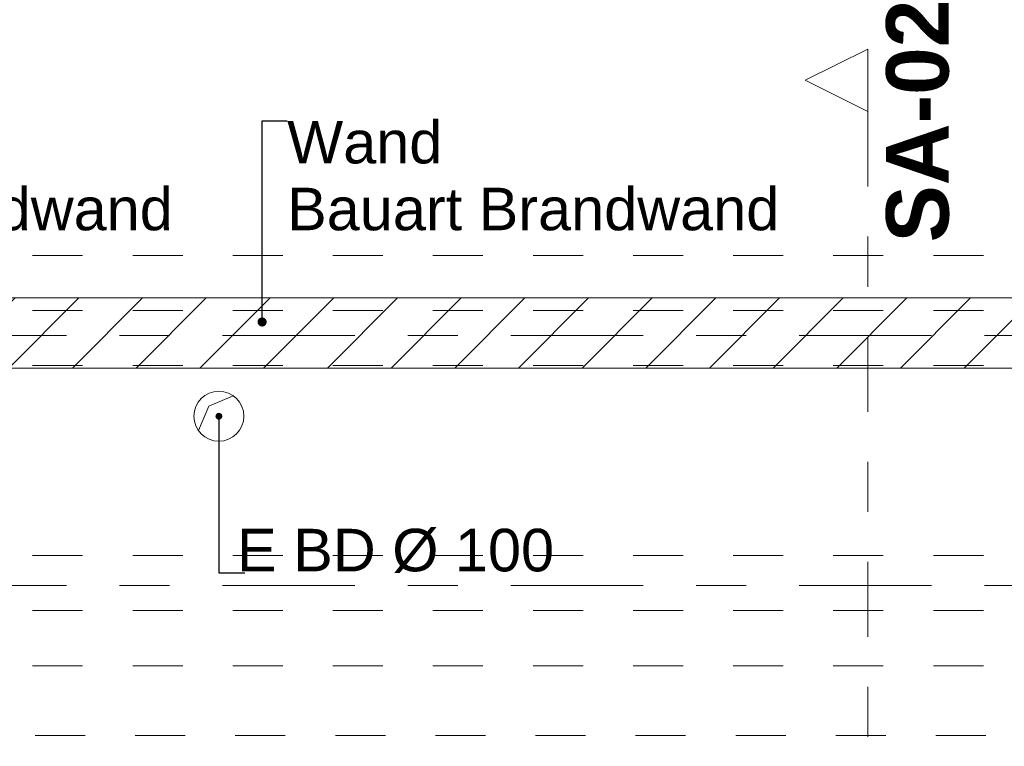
# Model space of a CAD drawing. Header units: metres. Extents: x -4 to 100, y -11 to 17.
# Tile 513 of 656: x 47.55 to 49.52, y 5.03 to 6.48. Entities that reach past the tile are written whole.
import ezdxf

# ---------------------------------------------------------------- set-up
doc = ezdxf.new("R2010")
doc.units = ezdxf.units.M
doc.header["$MEASUREMENT"] = 0
for name, pattern in [('Achse', [0.2, 0.1, -0.05, 0, -0.05]), ('Schnittlinie', [0.3, 0.15, -0.075, 0, -0.075]), ('Strichlinie doppelt', [0.546806, 0.264583, -0.105833, 0.070556, -0.105833]), ('Untersicht', [0.1, 0.075, -0.025]), ('Wipeout_Contour', [1, 0, -1])]:
    doc.linetypes.add(name, pattern=pattern)
for name, color, linetype in [('152 - Bemaßung_ Beschriftung.Ausbau', 7, 'Continuous'), ('203 - Marker.Schnitt - Ausbaudetail SA', 7, 'Continuous'), ('451 - Universal.Achsen Raster', 7, 'Continuous'), ('605 - Struktur.Wand Innen', 7, 'Continuous'), ('608 - Struktur.Träger', 7, 'Continuous'), ('650 - Abdeckung.Fußboden Aufbau', 7, 'Continuous'), ('Abbruch_603 - Struktur.Bodenplatte_ Decke Roh', 7, 'Continuous'), ('Neubau_152 - Bemaßung_ Beschriftung.Ausbau', 7, 'Continuous'), ('Neubau_603 - Struktur.Bodenplatte_ Decke Roh', 7, 'Continuous'), ('Neubau_653 - Abdeckung.TB Verkofferung', 7, 'Continuous')]:
    doc.layers.add(name, color=color, linetype=linetype)
doc.styles.add('ERSTELLTER_STIL_1', font='txt')
doc.styles.add('ERSTELLTER_STIL_2', font='txt')
doc.linetypes.add('Abbruch 1', pattern='A,0,[1,2022.0244.A_L5A-PL02.03_iC_Grundriss 1.OG1.Shx,S=0.001984,R=0,X=0,Y=0],-0.25,0', length=0.25)
doc.dimstyles.new('ERSTELLTER_STIL__8', dxfattribs={"dimtxt": 0.18, "dimasz": 0.03648, "dimexe": 0.18, "dimexo": 0.0625, "dimgap": 0, "dimtad": 0, "dimtih": 1, "dimtoh": 1, "dimdec": 4, "dimzin": 0, "dimdsep": 46, "dimcen": 0.09, "dimadec": 0, "dimazin": 0, "dimtfac": 1, "dimtdec": 4, "dimtmove": 0, "dimatfit": 3, "dimldrblk": 'ARROWHEAD_11', "dimfxl": 1, "dimtolj": 1, "dimtzin": 0, "dimarcsym": 0})
doc.dimstyles.new('ERSTELLTER_STIL__9', dxfattribs={"dimtxt": 0.18, "dimasz": 0.02736, "dimexe": 0.18, "dimexo": 0.0625, "dimgap": 0, "dimtad": 0, "dimtih": 1, "dimtoh": 1, "dimdec": 4, "dimzin": 0, "dimdsep": 46, "dimcen": 0.09, "dimadec": 0, "dimazin": 0, "dimtfac": 1, "dimtdec": 4, "dimtmove": 0, "dimatfit": 3, "dimldrblk": 'ARROWHEAD_11', "dimfxl": 1, "dimtolj": 1, "dimtzin": 0, "dimarcsym": 0})

# ---------------------------------------------------------------- blocks, each defined once
blk = doc.blocks.new('ARROWHEAD_11')
at = {"color": 0, "linetype": 'Continuous', "lineweight": 0}
blk.add_line((0, 0), (-1, 0), dxfattribs=at)
at = {"color": 0, "linetype": 'Continuous', "lineweight": 0, "const_width": 0.25, "flags": 128}
blk.add_lwpolyline([(-0.125, 0, 1), (0.125, 0, 1)], format="xyb", close=True, dxfattribs=at)

msp = doc.modelspace()

# ---------------------------------------------------------------- linework, layer by layer
at = {"layer": '451 - Universal.Achsen Raster', "color": 160, "linetype": 'Strichlinie doppelt', "lineweight": 9, "true_color": 0x3232ff}
msp.add_line((64.935, 5.35), (-3.175, 5.35), dxfattribs=at)
at = {"layer": '608 - Struktur.Träger', "color": 7, "linetype": 'Untersicht', "lineweight": 13}
for p, q in [((0.38, 6.01), (61.88, 6.01)), ((0.38, 5.41), (61.88, 5.41)), ((0.38, 5.19), (61.88, 5.19))]:
    msp.add_line(p, q, dxfattribs=at)
at = {"layer": '608 - Struktur.Träger', "color": 7, "linetype": 'Achse', "lineweight": 9}
msp.add_line((0.38, 5.3), (61.88, 5.3), dxfattribs=at)
at = {"layer": '650 - Abdeckung.Fußboden Aufbau', "color": 7, "linetype": 'Continuous', "lineweight": 13, "flags": 128}
msp.add_lwpolyline([(47.49, 5.925), (51.89, 5.925), (51.89, 5.045), (51.765, 5.045), (51.765, 4.035), (51.89, 4.035), (51.89, 1.97), (51.765, 1.97)], dxfattribs=at)
msp.add_lwpolyline([(51.74, 3.04), (51.74, 5.785), (47.49, 5.785), (47.49, 5.19), (47.385, 5.19), (47.385, 3.04)], close=True, dxfattribs=at)
at = {"layer": 'Abbruch_603 - Struktur.Bodenplatte_ Decke Roh', "color": 7, "linetype": 'Abbruch 1', "lineweight": 18}
for start, end in [(90, 180), (0, 90), (180, 270), (270, 0)]:
    msp.add_arc((47.9523, 5.6886), 0.05, start, end, dxfattribs=at)
at = {"layer": 'Neubau_603 - Struktur.Bodenplatte_ Decke Roh', "color": 1, "linetype": 'Continuous', "lineweight": 5}
for p, q in [((47.9323, 5.7086), (47.981, 5.7295)), ((47.9114, 5.6599), (47.9323, 5.7086))]:
    msp.add_line(p, q, dxfattribs=at)
at = {"layer": 'Neubau_653 - Abdeckung.TB Verkofferung', "color": 1, "linetype": 'Untersicht', "lineweight": 9}
for p, q in [((47.385, 5.785), (51.765, 5.785)), ((47.385, 5.0505), (51.765, 5.0505))]:
    msp.add_line(p, q, dxfattribs=at)

# ---------------------------------------------------------------- texts
at = {"layer": '152 - Bemaßung_ Beschriftung.Ausbau', "color": 7, "linetype": 'Continuous', "lineweight": 9, "char_height": 0.085, "attachment_point": 1, "line_spacing_factor": 0.942728, "style": 'ERSTELLTER_STIL_2'}
for insert in [(46.8767, 6.2789), (48.0886, 6.2789)]:
    msp.add_mtext('\\A1;{\\pql;\\fArial|b0|i0|c0|p38;Wand\\P\\pql;\\fArial|b0|i0|c0|p38;Bauart Brandwand}', dxfattribs=dict(at, insert=insert))
at = {"layer": '203 - Marker.Schnitt - Ausbaudetail SA', "color": 7, "lineweight": 13, "insert": (49.4124, 6.0359), "char_height": 0.125, "attachment_point": 7, "rotation": 90, "style": 'ERSTELLTER_STIL_1'}
msp.add_mtext('\\A1;{\\pql;\\pt0;\\fArial|b1|i0|c0|p38;SA-02}', dxfattribs=at)
at = {"layer": 'Neubau_152 - Bemaßung_ Beschriftung.Ausbau', "color": 7, "linetype": 'Continuous', "lineweight": 9, "insert": (48.6221, 5.3754), "char_height": 0.085, "attachment_point": 9, "style": 'ERSTELLTER_STIL_2'}
msp.add_mtext('\\A1;{\\pqr;\\fArial|b0|i0|c0|p38;E BD Ø 100}', dxfattribs=at)

# ---------------------------------------------------------------- leaders
at = {"layer": 'Neubau_152 - Bemaßung_ Beschriftung.Ausbau', "color": 1, "linetype": 'Continuous', "lineweight": 13, "annotation_type": 0, "has_hookline": 1, "hookline_direction": 0}
for points, text_width in [([(47.9523, 5.6886), (47.9523, 5.3754), (48.0041, 5.3754)], 0.618), ([(47.2676, 5.14), (47.569, 4.8728), (47.619, 4.8728)], 0.8253)]:
    msp.add_leader(points, dimstyle='ERSTELLTER_STIL__9', dxfattribs=dict(at, text_width=text_width))

# ---------------------------------------------------------------- next in the draw order: wipeouts: each hides what was drawn before it
at = {"color": 254, "linetype": 'Wipeout_Contour', "lineweight": 0, "ltscale": 200.002303}
msp.add_wipeout([(51.89, 5.925), (47.48, 5.925), (47.48, 5.785), (51.74, 5.785)], dxfattribs=at).dxf.layer = '605 - Struktur.Wand Innen'

# ---------------------------------------------------------------- next in the draw order: hatches: boundary and pattern name
at = {"layer": '605 - Struktur.Wand Innen', "linetype": 'Continuous', "lineweight": 0, "true_color": 0x000000}
h = msp.add_hatch(dxfattribs=at)
h.set_pattern_fill('MW_Ziegel_0001', color=18, style=0, pattern_type=2)
h.set_pattern_definition([(45, (0, 0), (-0.06363961, 0.06363961), [])])
h.paths.add_polyline_path([(51.89, 5.925), (47.48, 5.925), (47.48, 5.785), (51.74, 5.785)])

# ---------------------------------------------------------------- next in the draw order: linework, layer by layer
at = {"layer": '203 - Marker.Schnitt - Ausbaudetail SA', "color": 7, "linetype": 'Schnittlinie', "lineweight": 13}
msp.add_line((49.2491, 6.2975), (49.2491, 4.763), dxfattribs=at)
at = {"layer": '451 - Universal.Achsen Raster', "color": 160, "linetype": 'Strichlinie doppelt', "lineweight": 9, "true_color": 0x3232ff}
msp.add_line((64.935, 5.85), (-3.175, 5.85), dxfattribs=at)
at = {"layer": '605 - Struktur.Wand Innen', "color": 7, "linetype": 'Continuous', "lineweight": 18, "flags": 128}
for points in [[(50.8575, 5.925), (47.48, 5.925)], [(47.48, 5.785), (51.74, 5.785)]]:
    msp.add_lwpolyline(points, dxfattribs=at)
at = {"layer": '608 - Struktur.Träger', "color": 7, "linetype": 'Achse', "lineweight": 9}
msp.add_line((0.38, 5.9), (61.88, 5.9), dxfattribs=at)
at = {"layer": '608 - Struktur.Träger', "color": 7, "linetype": 'Untersicht', "lineweight": 13}
msp.add_line((0.38, 5.79), (61.88, 5.79), dxfattribs=at)

# ---------------------------------------------------------------- next in the draw order: leaders
at = {"layer": '152 - Bemaßung_ Beschriftung.Ausbau', "color": 7, "linetype": 'Continuous', "lineweight": 9, "annotation_type": 0, "has_hookline": 1, "hookline_direction": 0, "text_width": 0.9653}
for points in [[(46.8267, 5.8717), (46.8267, 6.2789), (46.8767, 6.2789)], [(48.0386, 5.877), (48.0386, 6.2789), (48.0886, 6.2789)]]:
    msp.add_leader(points, dimstyle='ERSTELLTER_STIL__8', dxfattribs=at)

# ---------------------------------------------------------------- next in the draw order: wipeouts: each hides what was drawn before it
at = {"color": 254, "linetype": 'Wipeout_Contour', "lineweight": 0, "ltscale": 148.358543}
msp.add_wipeout([(49.2491, 6.4225), (49.1241, 6.36), (49.2491, 6.2975)], dxfattribs=at).dxf.layer = '203 - Marker.Schnitt - Ausbaudetail SA'

# ---------------------------------------------------------------- next in the draw order: linework, layer by layer
at = {"layer": '203 - Marker.Schnitt - Ausbaudetail SA', "color": 7, "linetype": 'Continuous', "lineweight": 13, "flags": 128}
msp.add_lwpolyline([(49.2491, 6.4225), (49.2491, 6.2975), (49.1241, 6.36)], close=True, dxfattribs=at)

doc.saveas('drawing.dxf')
